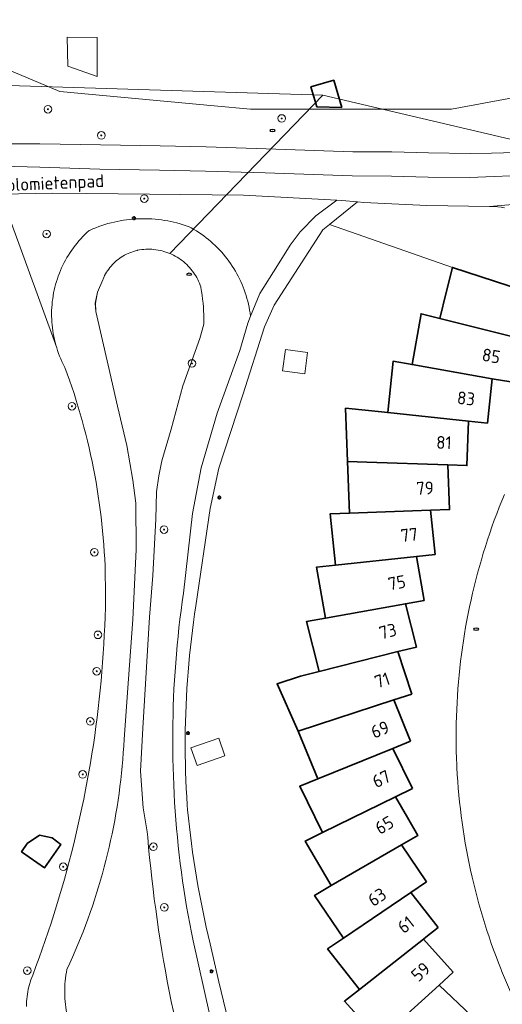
# Model space of a CAD drawing. Header units: metres. Extents: x 152610 to 160096, y 456114 to 462495.
# Tile 522 of 656: x 158246 to 158296, y 460550 to 460654. Entities that reach past the tile are written whole.
import ezdxf
from ezdxf.enums import TextEntityAlignment as Align

# ---------------------------------------------------------------- set-up
doc = ezdxf.new("R2010")
doc.units = ezdxf.units.M
doc.header["$LTSCALE"] = 0.5
doc.layers.get('0').update_dxf_attribs({"linetype": 'CONTINUOUS'})
for name, color, linetype, lineweight in [('B-PV-GK-BESCHOEIING-G', 251, 'GK-BESCHOEIING-SO', 18), ('B-PV-GR-BOOM-S', 251, 'CONTINUOUS', 25), ('B-PV-GW-TALUD_KRUIN-G', 251, 'CONTINUOUS', 18), ('B-PV-IE-MEUBILAIR-S', 251, 'CONTINUOUS', 25), ('B-PV-KW-KUNSTWERK_DUIKER-G', 251, 'CONTINUOUS', 18), ('B-PV-OG-BEBOUWING-GV', 6, 'CONTINUOUS', 35), ('B-PV-OG-BEBOUWING-T18', 1, 'CONTINUOUS', 18), ('B-PV-OG-BEBOUWING_SCHUUR-GV', 251, 'CONTINUOUS', 18), ('B-PV-OG-TERREIN_BEGROEID-GV', 251, 'CONTINUOUS', 18), ('B-PV-OG-TOPOGRAFIE-T18', 1, 'CONTINUOUS', 18), ('B-PV-OG-WATER_SLOOT-GV', 251, 'CONTINUOUS', 18), ('B-PV-VH-GESLOTENVERHARDING_ASFALT-GV', 251, 'CONTINUOUS', 18), ('B-PV-VH-HALFVERHARDING_GRAVEL-GV', 251, 'CONTINUOUS', 18), ('B-PV-VH-OPENVERHARDING_STRAATBAKSTEEN-GV', 251, 'CONTINUOUS', 18)]:
    doc.layers.add(name, color=color, linetype=linetype, lineweight=lineweight)
doc.styles.add('NLCS-ISO', font='NLCS-ISO.ttf')
doc.styles.add('NLCS-ISO-M750-T18', font='NLCS-ISO.ttf', dxfattribs={"height": 1.35})
doc.linetypes.add('GK-BESCHOEIING-SO', pattern='A,18,-3,[1,NLCS.SHX,S=0.6,R=0,X=0,Y=0],-3', length=24)

# ---------------------------------------------------------------- blocks, each defined once
blk = doc.blocks.new('SIE-MEUBILAIR_PAAL_LICHTMAST-SO')
for points in [[(-0.62, 0), (-1, 0)], [(-0.71, 0.71), (-0.44, 0.44)], [(0, 1), (0, 0.62)], [(0.44, 0.44), (0.71, 0.71)], [(1, 0), (0.62, 0)], [(-0.71, -0.71), (-0.44, -0.44)], [(0, -0.62), (0, -1)], [(0.44, -0.44), (0.71, -0.71)]]:
    blk.add_lwpolyline(points)
blk.add_circle((0, 0), 0.5)
blk = doc.blocks.new('SIE-MEUBILAIR_PUT_RIOOLPUT-SO')
blk.add_ellipse((0, 0), major_axis=(1.25, 0), ratio=0.54)
at = {"style": 'NLCS-ISO'}
blk.add_text('ri', height=0.75, dxfattribs=at).set_placement((-0.04, 0.07), align=Align.MIDDLE_CENTER)
blk = doc.blocks.new('SGR-BOOM_GBKN-SO')
at = {"linetype": 'ByBlock', "lineweight": 18}
h = blk.add_hatch(color=0, dxfattribs=at)
h.dxf.hatch_style = 1
edge = h.paths.add_edge_path()
edge.add_arc((0, 0), 0.25, 0, 360)
at = {"color": 0, "linetype": 'ByBlock', "lineweight": 18}
for radius in [2, 0.25]:
    blk.add_circle((0, 0), radius, dxfattribs=at)
at = {"color": 0, "linetype": 'ByBlock', "lineweight": 18, "style": 'NLCS-ISO'}
blk.add_attdef('SOORT', (2.5, 0), '', height=1.5, dxfattribs=at)

msp = doc.modelspace()

# ---------------------------------------------------------------- linework, layer by layer
at = {"layer": 'B-PV-GK-BESCHOEIING-G', "flags": 128}
msp.add_lwpolyline([(158257, 460527.595), (158257.898, 460528.998), (158258.055, 460529.342), (158258.198, 460529.692), (158258.326, 460530.047), (158258.439, 460530.408), (158258.537, 460530.773), (158258.618, 460531.141), (158258.685, 460531.513), (158258.735, 460531.888), (158258.77, 460532.264), (158258.788, 460532.641), (158258.791, 460533.019), (158258.777, 460533.397), (158258.748, 460533.773), (158258.703, 460534.148), (158258.642, 460534.521), (158258.627, 460534.597), (158256.817, 460538.879), (158255.579, 460540.732), (158253.323, 460543.604), (158253.125, 460543.839), (158252.933, 460544.079), (158252.747, 460544.324), (158252.567, 460544.574), (158252.395, 460544.829), (158252.229, 460545.088), (158252.069, 460545.351), (158251.917, 460545.618), (158251.772, 460545.889), (158251.633, 460546.164), (158251.502, 460546.442), (158251.378, 460546.723), (158251.262, 460547.008), (158251.153, 460547.296), (158251.051, 460547.586), (158250.957, 460547.879), (158250.871, 460548.174), (158250.793, 460548.471), (158250.722, 460548.771), (158250.659, 460549.072), (158250.604, 460549.374), (158250.556, 460549.678), (158250.517, 460549.983), (158250.486, 460550.289), (158250.462, 460550.596), (158250.447, 460550.903), (158250.439, 460551.21), (158250.44, 460551.518), (158250.448, 460551.825), (158250.465, 460552.133), (158250.489, 460552.439), (158250.522, 460552.745), (158250.562, 460553.05), (158250.611, 460553.354), (158250.667, 460553.656), (158250.968, 460554.307), (158251.262, 460554.962), (158251.548, 460555.62), (158251.827, 460556.281), (158252.098, 460556.946), (158252.362, 460557.613), (158252.619, 460558.283), (158252.868, 460558.956), (158253.11, 460559.631), (158253.344, 460560.31), (158253.571, 460560.991), (158253.79, 460561.674), (158254.001, 460562.36), (158254.205, 460563.048), (158254.401, 460563.738), (158254.589, 460564.431), (158254.769, 460565.125), (158254.942, 460565.822), (158255.107, 460566.52), (158255.264, 460567.22), (158255.414, 460567.922), (158255.555, 460568.625), (158255.689, 460569.33), (158255.815, 460570.037), (158255.933, 460570.745), (158256.043, 460571.454), (158256.145, 460572.164), (158256.239, 460572.875), (158256.326, 460573.588), (158256.404, 460574.301), (158256.474, 460575.015), (158256.537, 460575.73), (158256.591, 460576.446), (158256.638, 460577.162), (158256.675, 460577.855), (158257.137, 460584.208), (158257.591, 460590.448), (158257.931, 460597.82), (158257.91, 460602.682), (158257.604, 460605.082), (158256.969, 460608.749), (158255.989, 460612.882), (158254.999, 460617.187), (158253.697, 460622.824), (158253.656, 460623.72), (158253.879, 460624.874), (158254.43, 460626.151), (158254.462, 460626.23), (158254.544, 460626.416), (158254.634, 460626.598), (158254.731, 460626.777), (158254.835, 460626.952), (158254.946, 460627.122), (158255.064, 460627.288), (158255.188, 460627.449), (158255.318, 460627.606), (158255.454, 460627.757), (158255.596, 460627.902), (158255.743, 460628.042), (158255.896, 460628.176), (158256.054, 460628.304), (158256.218, 460628.425), (158256.385, 460628.54), (158256.557, 460628.649), (158256.734, 460628.75), (158256.914, 460628.845), (158257.097, 460628.932), (158257.284, 460629.012), (158257.474, 460629.085), (158257.667, 460629.15), (158257.862, 460629.207), (158258.059, 460629.257), (158258.101, 460629.266), (158258.313, 460629.304), (158258.526, 460629.335), (158258.74, 460629.358), (158258.954, 460629.373), (158259.169, 460629.38), (158259.385, 460629.378), (158259.6, 460629.369), (158259.814, 460629.352), (158260.028, 460629.327), (158260.241, 460629.294), (158260.452, 460629.253), (158260.662, 460629.205), (158260.869, 460629.148), (158261.075, 460629.084), (158261.278, 460629.012), (158261.478, 460628.933), (158261.675, 460628.846), (158261.869, 460628.753), (158262.059, 460628.652), (158262.245, 460628.544), (158262.427, 460628.429), (158262.605, 460628.307), (158262.778, 460628.179), (158262.946, 460628.045), (158263.109, 460627.904), (158263.266, 460627.758), (158263.419, 460627.606), (158263.565, 460627.448), (158263.705, 460627.285), (158263.84, 460627.116), (158263.967, 460626.943), (158264.089, 460626.766), (158264.204, 460626.583), (158264.311, 460626.397), (158264.412, 460626.207), (158264.506, 460626.013), (158264.592, 460625.816), (158264.671, 460625.616), (158264.743, 460625.413), (158264.756, 460625.338), (158264.823, 460624.936), (158264.881, 460624.532), (158264.932, 460624.127), (158264.974, 460623.721), (158265.009, 460623.315), (158265.036, 460622.908), (158265.054, 460622.5), (158265.065, 460622.092), (158265.068, 460621.684), (158265.065, 460621.499), (158264.643, 460619.992), (158262.843, 460615.027), (158261.633, 460610.475), (158260.656, 460607.135), (158260.319, 460605.551), (158260.088, 460603.863), (158260.005, 460600.994), (158259.696, 460595.063), (158259.333, 460590.696), (158258.641, 460579.008), (158258.391, 460574.516), (158258.675, 460570.647), (158259.117, 460568.112), (158259.161, 460567.568), (158259.256, 460566.482), (158259.36, 460565.396), (158259.471, 460564.311), (158259.59, 460563.226), (158259.718, 460562.143), (158259.853, 460561.06), (158259.996, 460559.979), (158260.147, 460558.898), (158260.306, 460557.819), (158260.473, 460556.741), (158260.648, 460555.664), (158260.831, 460554.589), (158261.022, 460553.515), (158261.22, 460552.442), (158261.427, 460551.371), (158261.641, 460550.301), (158261.863, 460549.233), (158262.093, 460548.167), (158262.331, 460547.102), (158262.576, 460546.039), (158262.829, 460544.978), (158263.09, 460543.919), (158263.359, 460542.862), (158263.636, 460541.806), (158263.92, 460540.753), (158264.052, 460540.275), (158265.111, 460537.973), (158265.453, 460537.155), (158265.802, 460536.34), (158266.159, 460535.528), (158266.523, 460534.719), (158266.894, 460533.914), (158267.272, 460533.112), (158267.658, 460532.313), (158268.051, 460531.518), (158268.451, 460530.727), (158268.858, 460529.939), (158269.272, 460529.155), (158269.693, 460528.374), (158270.122, 460527.598), (158270.557, 460526.825), (158270.999, 460526.057), (158271.448, 460525.292), (158271.904, 460524.531), (158272.367, 460523.775), (158272.837, 460523.023), (158273.313, 460522.275), (158273.796, 460521.531), (158274.286, 460520.792), (158274.783, 460520.057), (158275.098, 460519.599), (158278.018, 460515.326), (158284.669, 460506.756), (158292.552, 460500), (158297.887, 460495.556), (158297.989, 460495.47), (158298.147, 460495.328), (158298.299, 460495.181), (158298.446, 460495.028), (158298.587, 460494.869), (158298.722, 460494.705), (158298.85, 460494.536), (158298.972, 460494.363), (158299.088, 460494.185), (158299.196, 460494.002), (158299.298, 460493.816), (158299.393, 460493.626), (158299.48, 460493.433), (158299.56, 460493.237), (158299.633, 460493.037), (158299.698, 460492.835), (158299.755, 460492.631), (158299.805, 460492.425), (158299.847, 460492.217), (158299.88, 460492.007), (158299.906, 460491.797), (158299.925, 460491.585), (158299.928, 460491.511), (158299.853, 460490.847), (158299.643, 460490.164), (158299.121, 460489.373), (158298.396, 460488.641), (158296.642, 460487.587), (158294.583, 460486.775), (158292.22, 460486.155), (158290.364, 460486.097), (158226.232, 460489.816), (158222.583, 460490.517), (158222.475, 460490.553), (158222.298, 460490.618), (158222.123, 460490.691), (158221.952, 460490.771), (158221.784, 460490.858), (158221.62, 460490.953), (158221.461, 460491.054), (158221.305, 460491.162), (158221.155, 460491.276), (158221.009, 460491.397), (158220.868, 460491.523), (158220.733, 460491.656), (158220.604, 460491.794), (158220.481, 460491.937), (158220.364, 460492.086), (158220.253, 460492.239), (158220.149, 460492.397), (158220.052, 460492.559), (158219.961, 460492.725), (158219.878, 460492.895), (158219.802, 460493.068), (158219.733, 460493.244), (158219.672, 460493.423), (158219.618, 460493.605), (158219.572, 460493.788), (158219.534, 460493.973), (158219.504, 460494.16), (158219.482, 460494.348), (158219.468, 460494.536), (158219.461, 460494.726), (158219.463, 460494.915), (158219.473, 460495.103), (158219.49, 460495.292), (158219.516, 460495.479), (158219.549, 460495.665), (158219.591, 460495.85), (158219.64, 460496.033), (158219.697, 460496.213), (158219.761, 460496.391), (158219.833, 460496.566), (158219.912, 460496.737), (158219.998, 460496.906), (158220.092, 460497.07), (158220.192, 460497.231), (158220.299, 460497.386), (158220.413, 460497.538), (158220.532, 460497.684), (158220.658, 460497.825), (158220.79, 460497.961), (158220.927, 460498.091), (158221.07, 460498.215), (158221.218, 460498.333), (158221.37, 460498.445), (158221.528, 460498.55), (158221.689, 460498.648), (158221.855, 460498.74), (158222.024, 460498.824), (158223.121, 460499.842), (158229.379, 460503.262), (158234.506, 460506.34), (158234.864, 460506.598), (158235.576, 460507.119), (158236.284, 460507.647), (158236.987, 460508.181), (158237.685, 460508.721), (158238.378, 460509.268), (158239.066, 460509.821), (158239.748, 460510.38), (158240.426, 460510.945), (158241.099, 460511.517), (158241.767, 460512.094), (158242.429, 460512.678), (158243.086, 460513.267), (158243.737, 460513.863), (158244.383, 460514.464), (158245.024, 460515.071), (158245.659, 460515.684), (158245.95, 460515.969), (158256.816, 460527.416)], dxfattribs=at)
at = {"layer": 'B-PV-GW-TALUD_KRUIN-G', "flags": 128}
msp.add_lwpolyline([(158266.846, 460543.674), (158263.924, 460556.653), (158263.744, 460557.554), (158263.572, 460558.457), (158263.407, 460559.361), (158263.251, 460560.266), (158263.102, 460561.173), (158262.961, 460562.081), (158262.828, 460562.99), (158262.703, 460563.901), (158262.586, 460564.812), (158262.477, 460565.724), (158262.376, 460566.638), (158262.283, 460567.552), (158262.198, 460568.467), (158262.121, 460569.382), (158262.052, 460570.298), (158261.99, 460571.215), (158261.937, 460572.133), (158261.892, 460573.05), (158261.854, 460573.968), (158261.825, 460574.887), (158261.804, 460575.805), (158261.79, 460576.724), (158261.785, 460577.643), (158261.788, 460578.562), (158261.799, 460579.481), (158261.817, 460580.399), (158261.844, 460581.318), (158261.878, 460582.236), (158261.921, 460583.154), (158261.972, 460584.071), (158262.03, 460584.988), (158262.097, 460585.905), (158262.172, 460586.82), (158262.254, 460587.735), (158262.345, 460588.65), (158262.443, 460589.563), (158262.55, 460590.476), (158262.664, 460591.388), (158262.786, 460592.298), (158262.917, 460593.208), (158263.875, 460601.597), (158264.788, 460606.405), (158266.442, 460612.15), (158268.835, 460618.718), (158269.662, 460621.62), (158269.954, 460622.324), (158269.949, 460622.369), (158269.908, 460622.679), (158269.859, 460622.988), (158269.803, 460623.296), (158269.738, 460623.602), (158269.666, 460623.906), (158269.586, 460624.208), (158269.498, 460624.508), (158269.403, 460624.806), (158269.299, 460625.101), (158269.189, 460625.394), (158269.071, 460625.683), (158268.946, 460625.97), (158268.813, 460626.253), (158268.673, 460626.532), (158268.526, 460626.808), (158268.372, 460627.081), (158268.211, 460627.349), (158268.043, 460627.613), (158267.869, 460627.872), (158267.688, 460628.127), (158267.501, 460628.377), (158267.307, 460628.623), (158267.107, 460628.863), (158266.901, 460629.098), (158266.689, 460629.328), (158266.471, 460629.552), (158266.247, 460629.771), (158266.018, 460629.984), (158265.784, 460630.191), (158265.544, 460630.392), (158265.3, 460630.587), (158265.05, 460630.775), (158264.796, 460630.957), (158264.537, 460631.132), (158264.274, 460631.301), (158264.006, 460631.463), (158263.735, 460631.618), (158263.51, 460631.739), (158263.195, 460631.85), (158262.878, 460631.953), (158262.558, 460632.048), (158262.236, 460632.136), (158261.912, 460632.216), (158261.587, 460632.288), (158261.259, 460632.352), (158260.931, 460632.409), (158260.6, 460632.457), (158260.269, 460632.498), (158259.937, 460632.531), (158259.604, 460632.556), (158259.271, 460632.573), (158258.938, 460632.581), (158258.604, 460632.582), (158258.271, 460632.575), (158257.937, 460632.56), (158257.604, 460632.536), (158257.272, 460632.505), (158256.941, 460632.466), (158256.611, 460632.419), (158256.282, 460632.364), (158255.954, 460632.301), (158255.628, 460632.231), (158255.304, 460632.152), (158254.981, 460632.066), (158254.661, 460631.972), (158254.343, 460631.87), (158254.028, 460631.761), (158253.715, 460631.644), (158253.406, 460631.52), (158253.099, 460631.389), (158253.006, 460631.347), (158252.779, 460631.139), (158252.558, 460630.926), (158252.343, 460630.707), (158252.133, 460630.482), (158251.929, 460630.252), (158251.731, 460630.016), (158251.539, 460629.776), (158251.354, 460629.531), (158251.175, 460629.281), (158251.003, 460629.026), (158250.837, 460628.767), (158250.678, 460628.504), (158250.526, 460628.236), (158250.381, 460627.965), (158250.244, 460627.69), (158250.113, 460627.412), (158249.99, 460627.13), (158249.874, 460626.846), (158249.765, 460626.558), (158249.664, 460626.268), (158249.571, 460625.975), (158249.485, 460625.679), (158249.407, 460625.382), (158249.337, 460625.083), (158249.274, 460624.782), (158249.22, 460624.479), (158249.173, 460624.175), (158249.134, 460623.87), (158249.103, 460623.564), (158249.08, 460623.258), (158249.065, 460622.951), (158249.058, 460622.643), (158249.06, 460622.336), (158249.069, 460622.029), (158249.086, 460621.722), (158249.111, 460621.415), (158249.144, 460621.109), (158249.185, 460620.805), (158249.234, 460620.501), (158249.29, 460620.199), (158249.355, 460619.898), (158249.427, 460619.6), (158249.507, 460619.303), (158249.595, 460619.008), (158249.691, 460618.716), (158249.794, 460618.426), (158249.904, 460618.139), (158250.022, 460617.855), (158250.148, 460617.575), (158250.28, 460617.297), (158250.42, 460617.023), (158250.467, 460616.935), (158250.703, 460616.291), (158250.949, 460615.595), (158251.188, 460614.896), (158251.42, 460614.195), (158251.643, 460613.491), (158251.859, 460612.786), (158252.068, 460612.077), (158252.269, 460611.367), (158252.462, 460610.654), (158252.647, 460609.939), (158252.825, 460609.223), (158252.995, 460608.504), (158253.157, 460607.784), (158253.311, 460607.062), (158253.457, 460606.338), (158253.596, 460605.613), (158253.726, 460604.886), (158253.849, 460604.158), (158253.964, 460603.429), (158254.071, 460602.698), (158254.17, 460601.967), (158254.261, 460601.234), (158254.344, 460600.501), (158254.419, 460599.766), (158254.486, 460599.031), (158254.546, 460598.295), (158254.597, 460597.558), (158254.64, 460596.821), (158254.676, 460596.084), (158254.703, 460595.346), (158254.724, 460593.535), (158254.708, 460591.724), (158254.707, 460591.696), (158254.679, 460590.731), (158254.643, 460589.766), (158254.599, 460588.802), (158254.546, 460587.838), (158254.486, 460586.875), (158254.418, 460585.912), (158254.342, 460584.949), (158254.258, 460583.988), (158254.166, 460583.027), (158254.065, 460582.067), (158253.957, 460581.108), (158253.841, 460580.149), (158253.718, 460579.192), (158253.586, 460578.236), (158253.446, 460577.281), (158253.298, 460576.327), (158253.143, 460575.374), (158252.979, 460574.423), (158252.808, 460573.473), (158252.629, 460572.524), (158252.442, 460571.577), (158252.247, 460570.632), (158252.044, 460569.688), (158251.834, 460568.746), (158251.615, 460567.806), (158251.389, 460566.867), (158251.155, 460565.931), (158250.914, 460564.996), (158250.664, 460564.063), (158250.407, 460563.133), (158250.142, 460562.205), (158249.87, 460561.279), (158249.59, 460560.355), (158249.302, 460559.434), (158249.006, 460558.515), (158248.703, 460557.598), (158248.393, 460556.684), (158248.075, 460555.773), (158247.749, 460554.864), (158247.416, 460553.958), (158247.075, 460553.055), (158246.979, 460552.813), (158246.89, 460552.569), (158246.809, 460552.321), (158246.773, 460552.197), (158246.736, 460552.072), (158246.67, 460551.82), (158246.612, 460551.567), (158246.562, 460551.311), (158246.52, 460551.055), (158246.485, 460550.797), (158246.459, 460550.538), (158246.44, 460550.278), (158246.43, 460550.019), (158246.428, 460549.758)], dxfattribs=at)
at = {"layer": 'B-PV-KW-KUNSTWERK_DUIKER-G', "flags": 128}
for points in [[(158047.943, 460653.344), (158073.525, 460651.973), (158205.819, 460647.775), (158277.576, 460645.578)], [(158261.494, 460628.926), (158277.576, 460645.578)], [(158277.576, 460645.578), (158328.543, 460633.606)]]:
    msp.add_lwpolyline(points, dxfattribs=at)
at = {"layer": 'B-PV-OG-BEBOUWING-GV', "flags": 128}
for points in [[(158279.546, 460644.263), (158278.704, 460647.142), (158276.304, 460646.441), (158276.912, 460644.363)], [(158303.12, 460623.58), (158291.18, 460627.465), (158290.523, 460624.836), (158289.843, 460622.102), (158298.121, 460620.038), (158300.061, 460619.554), (158300.452, 460621.12), (158301.132, 460623.848), (158303.008, 460623.238)], [(158289.843, 460622.102), (158287.879, 460622.592), (158286.938, 460617.245), (158295.339, 460615.767), (158297.308, 460615.42), (158298.121, 460620.038)], [(158286.938, 460617.245), (158284.943, 460617.595), (158284.38, 460612.199), (158292.864, 460611.312), (158294.852, 460611.105), (158295.339, 460615.767)], [(158280.158, 460607.057), (158282.18, 460606.988), (158290.707, 460606.697), (158292.705, 460606.629), (158292.864, 460611.312), (158284.38, 460612.199), (158282.365, 460612.409), (158279.955, 460612.66)], [(158282.18, 460606.988), (158280.158, 460607.057), (158280.355, 460601.631), (158288.879, 460601.94), (158290.876, 460602.012), (158290.707, 460606.697)], [(158289.376, 460597.279), (158288.879, 460601.94), (158280.355, 460601.631), (158278.33, 460601.558), (158278.905, 460596.162), (158287.388, 460597.066)], [(158288.21, 460592.452), (158287.388, 460597.066), (158278.905, 460596.162), (158276.892, 460595.947), (158277.844, 460590.605), (158286.242, 460592.101)], [(158287.386, 460587.555), (158286.242, 460592.101), (158277.844, 460590.605), (158275.85, 460590.249), (158277.173, 460584.987), (158285.447, 460587.068)], [(158286.905, 460582.613), (158285.447, 460587.068), (158277.173, 460584.987), (158275.211, 460584.493), (158272.748, 460583.687), (158274.974, 460578.708), (158285.006, 460581.992)], [(158286.772, 460577.649), (158285.006, 460581.992), (158274.974, 460578.708), (158277.017, 460573.683), (158284.92, 460576.896)], [(158286.985, 460572.689), (158284.92, 460576.896), (158277.017, 460573.683), (158275.142, 460572.921), (158277.532, 460568.05), (158285.191, 460571.809)], [(158286.446, 460569.648), (158285.191, 460571.809), (158277.532, 460568.05), (158275.715, 460567.159), (158278.442, 460562.466), (158285.817, 460566.751), (158287.545, 460567.755)], [(158249.12, 460567.495), (158247.782, 460567.758), (158246.508, 460566.89), (158245.901, 460566.032), (158248.306, 460564.333), (158250.039, 460566.787)], [(158288.45, 460562.872), (158285.817, 460566.751), (158278.442, 460562.466), (158276.69, 460561.448), (158279.736, 460556.959), (158286.796, 460561.749)], [(158289.693, 460558.064), (158286.796, 460561.749), (158279.736, 460556.959), (158278.062, 460555.823), (158281.413, 460551.558), (158288.122, 460556.829), (158288.399, 460557.046)], [(158291.268, 460553.354), (158288.122, 460556.829), (158281.413, 460551.558), (158279.822, 460550.308), (158283.463, 460546.287), (158289.787, 460552.013)], [(158293.168, 460548.767), (158289.787, 460552.013), (158283.463, 460546.287), (158281.962, 460544.928), (158285.875, 460541.171), (158291.784, 460547.324)]]:
    msp.add_lwpolyline(points, close=True, dxfattribs=at)
at = {"layer": 'B-PV-OG-BEBOUWING_SCHUUR-GV', "flags": 128}
for points in [[(158253.853, 460651.628), (158250.686, 460651.657), (158250.754, 460648.633), (158253.863, 460647.548)], [(158275.961, 460618.509), (158273.631, 460618.833), (158273.322, 460616.61), (158275.651, 460616.286)], [(158267.267, 460576.112), (158266.618, 460577.978), (158263.692, 460576.962), (158264.34, 460575.095)]]:
    msp.add_lwpolyline(points, close=True, dxfattribs=at)
at = {"layer": 'B-PV-OG-TERREIN_BEGROEID-GV', "flags": 128}
for points in [[(158334.151, 460660.886), (158320.858, 460653.071), (158303.348, 460646.381), (158291.08, 460644.118), (158269.976, 460644.086), (158266.142, 460644.47), (158249.913, 460645.964), (158241.662, 460649.437), (158229.906, 460656.823)], [(158243.857, 460640.466), (158247.815, 460640.468), (158254.204, 460640.341), (158260.461, 460640.233), (158265.293, 460640.13), (158271.598, 460639.947), (158280.699, 460639.633), (158284.798, 460639.611), (158288.674, 460639.516), (158293.037, 460639.458), (158295.278, 460639.467), (158297.8, 460639.562)], [(158244.663, 460632.565), (158249.595, 460619.008), (158249.507, 460619.303), (158249.427, 460619.6), (158249.355, 460619.898), (158249.29, 460620.199), (158249.234, 460620.501), (158249.185, 460620.805), (158249.144, 460621.109), (158249.111, 460621.415), (158249.086, 460621.722), (158249.069, 460622.029), (158249.06, 460622.336), (158249.058, 460622.643), (158249.065, 460622.951), (158249.08, 460623.258), (158249.103, 460623.564), (158249.134, 460623.87), (158249.173, 460624.175), (158249.22, 460624.479), (158249.274, 460624.782), (158249.337, 460625.083), (158249.407, 460625.382), (158249.485, 460625.679), (158249.571, 460625.975), (158249.664, 460626.268), (158249.765, 460626.558), (158249.874, 460626.846), (158249.99, 460627.13), (158250.113, 460627.412), (158250.244, 460627.69), (158250.381, 460627.965), (158250.526, 460628.236), (158250.678, 460628.504), (158250.837, 460628.767), (158251.003, 460629.026), (158251.175, 460629.281), (158251.354, 460629.531), (158251.539, 460629.776), (158251.731, 460630.016), (158251.929, 460630.252), (158252.133, 460630.482), (158252.343, 460630.707), (158252.558, 460630.926), (158252.779, 460631.139), (158253.006, 460631.347), (158253.099, 460631.389), (158253.406, 460631.52), (158253.715, 460631.644), (158254.028, 460631.761), (158254.343, 460631.87), (158254.661, 460631.972), (158254.981, 460632.066), (158255.304, 460632.152), (158255.628, 460632.231), (158255.954, 460632.301), (158256.282, 460632.364), (158256.611, 460632.419), (158256.941, 460632.466), (158257.272, 460632.505), (158257.604, 460632.536), (158257.937, 460632.56), (158258.271, 460632.575), (158258.604, 460632.582), (158258.938, 460632.581), (158259.271, 460632.573), (158259.604, 460632.556), (158259.937, 460632.531), (158260.269, 460632.498), (158260.6, 460632.457), (158260.931, 460632.409), (158261.259, 460632.352), (158261.587, 460632.288), (158261.912, 460632.216), (158262.236, 460632.136), (158262.558, 460632.048), (158262.878, 460631.953), (158263.195, 460631.85), (158263.51, 460631.739), (158263.735, 460631.618), (158264.006, 460631.463), (158264.274, 460631.301), (158264.537, 460631.132), (158264.796, 460630.957), (158265.05, 460630.775), (158265.3, 460630.587), (158265.544, 460630.392), (158265.784, 460630.191), (158266.018, 460629.984), (158266.247, 460629.771), (158266.471, 460629.552), (158266.689, 460629.328), (158266.901, 460629.098), (158267.107, 460628.863), (158267.307, 460628.623), (158267.501, 460628.377), (158267.688, 460628.127), (158267.869, 460627.872), (158268.043, 460627.613), (158268.211, 460627.349), (158268.372, 460627.081), (158268.526, 460626.808), (158268.673, 460626.532), (158268.813, 460626.253), (158268.946, 460625.97), (158269.071, 460625.683), (158269.189, 460625.394), (158269.299, 460625.101), (158269.403, 460624.806), (158269.498, 460624.508), (158269.586, 460624.208), (158269.666, 460623.906), (158269.738, 460623.602), (158269.803, 460623.296), (158269.859, 460622.988), (158269.908, 460622.679), (158269.949, 460622.369), (158269.954, 460622.324), (158270.945, 460624.714), (158272.801, 460627.657), (158274.126, 460629.817), (158275.169, 460631.213), (158276.839, 460632.898), (158279.023, 460634.55), (158269.225, 460635.075), (158252.779, 460635.253), (158249.138, 460635.272), (158240.181, 460635.104)], [(158296.65, 460633.735), (158296.294, 460633.783), (158295.937, 460633.823), (158295.578, 460633.856), (158295.219, 460633.88), (158295.077, 460633.887), (158288.472, 460633.965), (158281.876, 460634.307), (158281.202, 460634.368), (158278.252, 460631.969), (158291.18, 460627.465), (158303.12, 460623.58)], [(158266.846, 460543.674), (158263.924, 460556.653), (158263.744, 460557.554), (158263.572, 460558.457), (158263.407, 460559.361), (158263.251, 460560.266), (158263.102, 460561.173), (158262.961, 460562.081), (158262.828, 460562.99), (158262.703, 460563.901), (158262.586, 460564.812), (158262.477, 460565.724), (158262.376, 460566.638), (158262.283, 460567.552), (158262.198, 460568.467), (158262.121, 460569.382), (158262.052, 460570.298), (158261.99, 460571.215), (158261.937, 460572.133), (158261.892, 460573.05), (158261.854, 460573.968), (158261.825, 460574.887), (158261.804, 460575.805), (158261.79, 460576.724), (158261.785, 460577.643), (158261.788, 460578.562), (158261.799, 460579.481), (158261.817, 460580.399), (158261.844, 460581.318), (158261.878, 460582.236), (158261.921, 460583.154), (158261.972, 460584.071), (158262.03, 460584.988), (158262.097, 460585.905), (158262.172, 460586.82), (158262.254, 460587.735), (158262.345, 460588.65), (158262.443, 460589.563), (158262.55, 460590.476), (158262.664, 460591.388), (158262.786, 460592.298), (158262.917, 460593.208), (158263.875, 460601.597), (158264.788, 460606.405), (158266.442, 460612.15), (158268.835, 460618.718), (158269.662, 460621.62), (158269.954, 460622.324), (158269.949, 460622.369), (158269.908, 460622.679), (158269.859, 460622.988), (158269.803, 460623.296), (158269.738, 460623.602), (158269.666, 460623.906), (158269.586, 460624.208), (158269.498, 460624.508), (158269.403, 460624.806), (158269.299, 460625.101), (158269.189, 460625.394), (158269.071, 460625.683), (158268.946, 460625.97), (158268.813, 460626.253), (158268.673, 460626.532), (158268.526, 460626.808), (158268.372, 460627.081), (158268.211, 460627.349), (158268.043, 460627.613), (158267.869, 460627.872), (158267.688, 460628.127), (158267.501, 460628.377), (158267.307, 460628.623), (158267.107, 460628.863), (158266.901, 460629.098), (158266.689, 460629.328), (158266.471, 460629.552), (158266.247, 460629.771), (158266.018, 460629.984), (158265.784, 460630.191), (158265.544, 460630.392), (158265.3, 460630.587), (158265.05, 460630.775), (158264.796, 460630.957), (158264.537, 460631.132), (158264.274, 460631.301), (158264.006, 460631.463), (158263.735, 460631.618), (158263.51, 460631.739), (158263.195, 460631.85), (158262.878, 460631.953), (158262.558, 460632.048), (158262.236, 460632.136), (158261.912, 460632.216), (158261.587, 460632.288), (158261.259, 460632.352), (158260.931, 460632.409), (158260.6, 460632.457), (158260.269, 460632.498), (158259.937, 460632.531), (158259.604, 460632.556), (158259.271, 460632.573), (158258.938, 460632.581), (158258.604, 460632.582), (158258.271, 460632.575), (158257.937, 460632.56), (158257.604, 460632.536), (158257.272, 460632.505), (158256.941, 460632.466), (158256.611, 460632.419), (158256.282, 460632.364), (158255.954, 460632.301), (158255.628, 460632.231), (158255.304, 460632.152), (158254.981, 460632.066), (158254.661, 460631.972), (158254.343, 460631.87), (158254.028, 460631.761), (158253.715, 460631.644), (158253.406, 460631.52), (158253.099, 460631.389), (158253.006, 460631.347), (158252.779, 460631.139), (158252.558, 460630.926), (158252.343, 460630.707), (158252.133, 460630.482), (158251.929, 460630.252), (158251.731, 460630.016), (158251.539, 460629.776), (158251.354, 460629.531), (158251.175, 460629.281), (158251.003, 460629.026), (158250.837, 460628.767), (158250.678, 460628.504), (158250.526, 460628.236), (158250.381, 460627.965), (158250.244, 460627.69), (158250.113, 460627.412), (158249.99, 460627.13), (158249.874, 460626.846), (158249.765, 460626.558), (158249.664, 460626.268), (158249.571, 460625.975), (158249.485, 460625.679), (158249.407, 460625.382), (158249.337, 460625.083), (158249.274, 460624.782), (158249.22, 460624.479), (158249.173, 460624.175), (158249.134, 460623.87), (158249.103, 460623.564), (158249.08, 460623.258), (158249.065, 460622.951), (158249.058, 460622.643), (158249.06, 460622.336), (158249.069, 460622.029), (158249.086, 460621.722), (158249.111, 460621.415), (158249.144, 460621.109), (158249.185, 460620.805), (158249.234, 460620.501), (158249.29, 460620.199), (158249.355, 460619.898), (158249.427, 460619.6), (158249.507, 460619.303), (158249.595, 460619.008), (158249.691, 460618.716), (158249.794, 460618.426), (158249.904, 460618.139), (158250.022, 460617.855), (158250.148, 460617.575), (158250.28, 460617.297), (158250.42, 460617.023), (158250.467, 460616.935), (158250.703, 460616.291), (158250.949, 460615.595), (158251.188, 460614.896), (158251.42, 460614.195), (158251.643, 460613.491), (158251.859, 460612.786), (158252.068, 460612.077), (158252.269, 460611.367), (158252.462, 460610.654), (158252.647, 460609.939), (158252.825, 460609.223), (158252.995, 460608.504), (158253.157, 460607.784), (158253.311, 460607.062), (158253.457, 460606.338), (158253.596, 460605.613), (158253.726, 460604.886), (158253.849, 460604.158), (158253.964, 460603.429), (158254.071, 460602.698), (158254.17, 460601.967), (158254.261, 460601.234), (158254.344, 460600.501), (158254.419, 460599.766), (158254.486, 460599.031), (158254.546, 460598.295), (158254.597, 460597.558), (158254.64, 460596.821), (158254.676, 460596.084), (158254.703, 460595.346), (158254.724, 460593.535), (158254.708, 460591.724), (158254.707, 460591.696), (158254.679, 460590.731), (158254.643, 460589.766), (158254.599, 460588.802), (158254.546, 460587.838), (158254.486, 460586.875), (158254.418, 460585.912), (158254.342, 460584.949), (158254.258, 460583.988), (158254.166, 460583.027), (158254.065, 460582.067), (158253.957, 460581.108), (158253.841, 460580.149), (158253.718, 460579.192), (158253.586, 460578.236), (158253.446, 460577.281), (158253.298, 460576.327), (158253.143, 460575.374), (158252.979, 460574.423), (158252.808, 460573.473), (158252.629, 460572.524), (158252.442, 460571.577), (158252.247, 460570.632), (158252.044, 460569.688), (158251.834, 460568.746), (158251.615, 460567.806), (158251.389, 460566.867), (158251.155, 460565.931), (158250.914, 460564.996), (158250.664, 460564.063), (158250.407, 460563.133), (158250.142, 460562.205), (158249.87, 460561.279), (158249.59, 460560.355), (158249.302, 460559.434), (158249.006, 460558.515), (158248.703, 460557.598), (158248.393, 460556.684), (158248.075, 460555.773), (158247.749, 460554.864), (158247.416, 460553.958), (158247.075, 460553.055), (158246.979, 460552.813), (158246.89, 460552.569), (158246.809, 460552.321), (158246.773, 460552.197), (158246.736, 460552.072), (158246.67, 460551.82), (158246.612, 460551.567), (158246.562, 460551.311), (158246.52, 460551.055), (158246.485, 460550.797), (158246.459, 460550.538), (158246.44, 460550.278), (158246.43, 460550.019), (158246.428, 460549.758)], [(158250.517, 460549.983), (158250.486, 460550.289), (158250.462, 460550.596), (158250.447, 460550.903), (158250.439, 460551.21), (158250.44, 460551.518), (158250.448, 460551.826), (158250.465, 460552.133), (158250.49, 460552.439), (158250.522, 460552.745), (158250.562, 460553.05), (158250.611, 460553.354), (158250.667, 460553.656), (158250.968, 460554.307), (158251.262, 460554.962), (158251.548, 460555.62), (158251.827, 460556.281), (158252.098, 460556.946), (158252.363, 460557.613), (158252.619, 460558.283), (158252.868, 460558.956), (158253.11, 460559.631), (158253.344, 460560.31), (158253.571, 460560.991), (158253.79, 460561.674), (158254.001, 460562.36), (158254.205, 460563.048), (158254.401, 460563.738), (158254.589, 460564.431), (158254.769, 460565.125), (158254.942, 460565.822), (158255.107, 460566.52), (158255.264, 460567.22), (158255.414, 460567.922), (158255.555, 460568.625), (158255.689, 460569.33), (158255.815, 460570.037), (158255.933, 460570.745), (158256.043, 460571.454), (158256.145, 460572.164), (158256.239, 460572.876), (158256.326, 460573.588), (158256.404, 460574.301), (158256.474, 460575.015), (158256.537, 460575.73), (158256.591, 460576.446), (158256.638, 460577.162), (158256.675, 460577.855), (158257.137, 460584.208), (158257.591, 460590.448), (158257.931, 460597.82), (158257.91, 460602.681), (158257.604, 460605.082), (158256.969, 460608.749), (158255.989, 460612.882), (158254.999, 460617.187), (158253.698, 460622.824), (158253.655, 460623.72), (158253.879, 460624.874), (158254.43, 460626.151), (158254.462, 460626.23), (158254.544, 460626.416), (158254.634, 460626.598), (158254.731, 460626.777), (158254.835, 460626.952), (158254.946, 460627.122), (158255.064, 460627.288), (158255.188, 460627.449), (158255.318, 460627.606), (158255.454, 460627.757), (158255.596, 460627.902), (158255.743, 460628.042), (158255.896, 460628.176), (158256.054, 460628.304), (158256.218, 460628.426), (158256.385, 460628.541), (158256.557, 460628.649), (158256.734, 460628.75), (158256.914, 460628.845), (158257.097, 460628.932), (158257.284, 460629.012), (158257.474, 460629.085), (158257.667, 460629.15), (158257.862, 460629.207), (158258.059, 460629.257), (158258.101, 460629.266), (158258.313, 460629.304), (158258.526, 460629.335), (158258.74, 460629.358), (158258.954, 460629.373), (158259.17, 460629.38), (158259.385, 460629.378), (158259.6, 460629.369), (158259.814, 460629.352), (158260.028, 460629.327), (158260.241, 460629.294), (158260.452, 460629.253), (158260.662, 460629.205), (158260.869, 460629.148), (158261.075, 460629.084), (158261.278, 460629.012), (158261.478, 460628.933), (158261.675, 460628.846), (158261.869, 460628.753), (158262.059, 460628.652), (158262.245, 460628.544), (158262.427, 460628.429), (158262.604, 460628.307), (158262.778, 460628.179), (158262.946, 460628.045), (158263.109, 460627.904), (158263.266, 460627.758), (158263.418, 460627.606), (158263.565, 460627.448), (158263.705, 460627.285), (158263.839, 460627.116), (158263.967, 460626.943), (158264.089, 460626.766), (158264.203, 460626.583), (158264.311, 460626.397), (158264.412, 460626.207), (158264.506, 460626.013), (158264.592, 460625.816), (158264.671, 460625.616), (158264.743, 460625.413), (158264.756, 460625.338), (158264.823, 460624.936), (158264.881, 460624.532), (158264.932, 460624.127), (158264.974, 460623.721), (158265.009, 460623.315), (158265.036, 460622.908), (158265.054, 460622.5), (158265.065, 460622.092), (158265.068, 460621.684), (158265.065, 460621.499), (158264.643, 460619.992), (158262.843, 460615.027), (158261.633, 460610.475), (158260.655, 460607.135), (158260.319, 460605.551), (158260.088, 460603.863), (158260.005, 460600.994), (158259.696, 460595.063), (158259.333, 460590.696), (158258.641, 460579.008), (158258.391, 460574.516), (158258.675, 460570.647), (158259.117, 460568.112), (158259.161, 460567.569), (158259.256, 460566.482), (158259.359, 460565.396), (158259.471, 460564.311), (158259.59, 460563.226), (158259.718, 460562.143), (158259.853, 460561.06), (158259.996, 460559.979), (158260.147, 460558.898), (158260.306, 460557.819), (158260.473, 460556.741), (158260.648, 460555.664), (158260.831, 460554.589), (158261.022, 460553.515), (158261.22, 460552.442), (158261.427, 460551.371), (158261.641, 460550.301), (158261.863, 460549.233)]]:
    msp.add_lwpolyline(points, dxfattribs=at)
at = {"layer": 'B-PV-OG-WATER_SLOOT-GV', "flags": 128}
msp.add_lwpolyline([(158261.863, 460549.233), (158261.641, 460550.301), (158261.427, 460551.371), (158261.22, 460552.442), (158261.022, 460553.515), (158260.831, 460554.589), (158260.648, 460555.664), (158260.473, 460556.741), (158260.306, 460557.819), (158260.147, 460558.898), (158259.996, 460559.979), (158259.853, 460561.06), (158259.718, 460562.143), (158259.59, 460563.226), (158259.471, 460564.311), (158259.359, 460565.396), (158259.256, 460566.482), (158259.161, 460567.569), (158259.117, 460568.112), (158258.675, 460570.647), (158258.391, 460574.516), (158258.641, 460579.008), (158259.333, 460590.696), (158259.696, 460595.063), (158260.005, 460600.994), (158260.088, 460603.863), (158260.319, 460605.551), (158260.655, 460607.135), (158261.633, 460610.475), (158262.843, 460615.027), (158264.643, 460619.992), (158265.065, 460621.499), (158265.068, 460621.684), (158265.065, 460622.092), (158265.054, 460622.5), (158265.036, 460622.908), (158265.009, 460623.315), (158264.974, 460623.721), (158264.932, 460624.127), (158264.881, 460624.532), (158264.823, 460624.936), (158264.756, 460625.338), (158264.743, 460625.413), (158264.671, 460625.616), (158264.592, 460625.816), (158264.506, 460626.013), (158264.412, 460626.207), (158264.311, 460626.397), (158264.203, 460626.583), (158264.089, 460626.766), (158263.967, 460626.943), (158263.839, 460627.116), (158263.705, 460627.285), (158263.565, 460627.448), (158263.418, 460627.606), (158263.266, 460627.758), (158263.109, 460627.904), (158262.946, 460628.045), (158262.778, 460628.179), (158262.604, 460628.307), (158262.427, 460628.429), (158262.245, 460628.544), (158262.059, 460628.652), (158261.869, 460628.753), (158261.675, 460628.846), (158261.478, 460628.933), (158261.278, 460629.012), (158261.075, 460629.084), (158260.869, 460629.148), (158260.662, 460629.205), (158260.452, 460629.253), (158260.241, 460629.294), (158260.028, 460629.327), (158259.814, 460629.352), (158259.6, 460629.369), (158259.385, 460629.378), (158259.17, 460629.38), (158258.954, 460629.373), (158258.74, 460629.358), (158258.526, 460629.335), (158258.313, 460629.304), (158258.101, 460629.266), (158258.059, 460629.257), (158257.862, 460629.207), (158257.667, 460629.15), (158257.474, 460629.085), (158257.284, 460629.012), (158257.097, 460628.932), (158256.914, 460628.845), (158256.734, 460628.75), (158256.557, 460628.649), (158256.385, 460628.541), (158256.218, 460628.426), (158256.054, 460628.304), (158255.896, 460628.176), (158255.743, 460628.042), (158255.596, 460627.902), (158255.454, 460627.757), (158255.318, 460627.606), (158255.188, 460627.449), (158255.064, 460627.288), (158254.946, 460627.122), (158254.835, 460626.952), (158254.731, 460626.777), (158254.634, 460626.598), (158254.544, 460626.416), (158254.462, 460626.23), (158254.43, 460626.151), (158253.879, 460624.874), (158253.655, 460623.72), (158253.698, 460622.824), (158254.999, 460617.187), (158255.989, 460612.882), (158256.969, 460608.749), (158257.604, 460605.082), (158257.91, 460602.681), (158257.931, 460597.82), (158257.591, 460590.448), (158257.137, 460584.208), (158256.675, 460577.855), (158256.638, 460577.162), (158256.591, 460576.446), (158256.537, 460575.73), (158256.474, 460575.015), (158256.404, 460574.301), (158256.326, 460573.588), (158256.239, 460572.876), (158256.145, 460572.164), (158256.043, 460571.454), (158255.933, 460570.745), (158255.815, 460570.037), (158255.689, 460569.33), (158255.555, 460568.625), (158255.414, 460567.922), (158255.264, 460567.22), (158255.107, 460566.52), (158254.942, 460565.822), (158254.769, 460565.125), (158254.589, 460564.431), (158254.401, 460563.738), (158254.205, 460563.048), (158254.001, 460562.36), (158253.79, 460561.674), (158253.571, 460560.991), (158253.344, 460560.31), (158253.11, 460559.631), (158252.868, 460558.956), (158252.619, 460558.283), (158252.363, 460557.613), (158252.098, 460556.946), (158251.827, 460556.281), (158251.548, 460555.62), (158251.262, 460554.962), (158250.968, 460554.307), (158250.667, 460553.656), (158250.611, 460553.354), (158250.562, 460553.05), (158250.522, 460552.745), (158250.49, 460552.439), (158250.465, 460552.133), (158250.448, 460551.826), (158250.44, 460551.518), (158250.439, 460551.21), (158250.447, 460550.903), (158250.462, 460550.596), (158250.486, 460550.289), (158250.517, 460549.983)], dxfattribs=at)
at = {"layer": 'B-PV-VH-GESLOTENVERHARDING_ASFALT-GV', "flags": 128}
for points in [[(158297.8, 460639.562), (158295.278, 460639.467), (158293.037, 460639.458), (158288.674, 460639.516), (158284.798, 460639.611), (158280.699, 460639.633), (158271.598, 460639.947), (158265.293, 460640.13), (158260.461, 460640.233), (158254.204, 460640.341), (158247.815, 460640.468), (158243.857, 460640.466)], [(158243.829, 460638.096), (158247.811, 460638.004), (158254.138, 460637.789), (158260.412, 460637.681), (158265.229, 460637.578), (158271.517, 460637.395), (158280.648, 460637.081), (158284.76, 460637.058), (158288.626, 460636.963), (158292.965, 460636.933), (158295.573, 460637.032), (158297.278, 460637.085)], [(158297.278, 460637.085), (158295.573, 460637.032), (158292.965, 460636.933), (158288.626, 460636.963), (158284.76, 460637.058), (158280.648, 460637.081), (158271.517, 460637.395), (158265.229, 460637.578), (158260.412, 460637.681), (158254.138, 460637.789), (158247.811, 460638.004), (158243.829, 460638.096)], [(158240.181, 460635.104), (158249.138, 460635.272), (158252.779, 460635.253), (158269.225, 460635.075), (158279.023, 460634.55), (158279.553, 460634.516), (158281.202, 460634.368), (158281.876, 460634.307), (158288.472, 460633.965), (158295.077, 460633.887), (158298.706, 460634.188)], [(158298.706, 460634.188), (158295.077, 460633.887), (158295.219, 460633.88), (158295.578, 460633.856), (158295.937, 460633.823), (158296.294, 460633.783), (158296.65, 460633.735)]]:
    msp.add_lwpolyline(points, dxfattribs=at)
at = {"layer": 'B-PV-VH-HALFVERHARDING_GRAVEL-GV', "flags": 128}
msp.add_lwpolyline([(158268.365, 460545.243), (158266.619, 460552.347), (158265.724, 460556.352), (158265.517, 460557.221), (158265.317, 460558.092), (158265.125, 460558.964), (158264.941, 460559.838), (158264.765, 460560.714), (158264.597, 460561.592), (158264.437, 460562.47), (158264.284, 460563.351), (158264.14, 460564.232), (158264.003, 460565.115), (158263.874, 460565.999), (158263.753, 460566.885), (158263.64, 460567.771), (158263.535, 460568.658), (158263.438, 460569.546), (158263.349, 460570.435), (158263.314, 460570.932), (158263.26, 460571.806), (158263.213, 460572.68), (158263.175, 460573.555), (158263.144, 460574.43), (158263.122, 460575.305), (158263.107, 460576.181), (158263.101, 460577.056), (158263.102, 460577.932), (158263.112, 460578.808), (158263.129, 460579.683), (158263.155, 460580.558), (158263.188, 460581.433), (158263.229, 460582.308), (158263.279, 460583.182), (158263.336, 460584.055), (158263.402, 460584.929), (158263.475, 460585.801), (158263.556, 460586.673), (158263.646, 460587.544), (158263.743, 460588.414), (158263.848, 460589.283), (158263.961, 460590.151), (158264.082, 460591.019), (158264.212, 460591.885), (158265.722, 460602.12), (158266.638, 460606.356), (158269.16, 460614.068), (158271.436, 460621.227), (158272.458, 460623.504), (158277.57, 460631.414), (158278.252, 460631.969), (158281.202, 460634.368), (158279.553, 460634.516), (158279.023, 460634.55), (158276.839, 460632.898), (158275.169, 460631.213), (158274.126, 460629.817), (158272.801, 460627.657), (158270.945, 460624.714), (158269.954, 460622.324), (158269.662, 460621.62), (158268.835, 460618.718), (158266.442, 460612.15), (158264.788, 460606.405), (158263.875, 460601.597), (158262.917, 460593.208), (158262.786, 460592.298), (158262.664, 460591.388), (158262.55, 460590.476), (158262.443, 460589.563), (158262.345, 460588.65), (158262.254, 460587.735), (158262.172, 460586.82), (158262.097, 460585.905), (158262.03, 460584.988), (158261.972, 460584.071), (158261.921, 460583.154), (158261.878, 460582.236), (158261.844, 460581.318), (158261.817, 460580.399), (158261.799, 460579.481), (158261.788, 460578.562), (158261.785, 460577.643), (158261.79, 460576.724), (158261.804, 460575.805), (158261.825, 460574.887), (158261.854, 460573.968), (158261.892, 460573.05), (158261.937, 460572.133), (158261.99, 460571.215), (158262.052, 460570.298), (158262.121, 460569.382), (158262.198, 460568.467), (158262.283, 460567.552), (158262.376, 460566.638), (158262.477, 460565.724), (158262.586, 460564.812), (158262.703, 460563.901), (158262.828, 460562.99), (158262.961, 460562.081), (158263.102, 460561.173), (158263.251, 460560.266), (158263.407, 460559.361), (158263.572, 460558.457), (158263.744, 460557.554), (158263.924, 460556.653), (158266.846, 460543.674)], dxfattribs=at)
at = {"layer": 'B-PV-VH-OPENVERHARDING_STRAATBAKSTEEN-GV', "flags": 128}
msp.add_lwpolyline([(158296.632, 460603.597), (158296.356, 460602.923), (158296.088, 460602.247), (158295.828, 460601.567), (158295.574, 460600.885), (158295.329, 460600.2), (158295.091, 460599.512), (158294.86, 460598.822), (158294.637, 460598.13), (158294.422, 460597.434), (158294.214, 460596.737), (158294.014, 460596.037), (158293.822, 460595.336), (158293.637, 460594.632), (158293.461, 460593.926), (158293.292, 460593.218), (158293.13, 460592.508), (158292.977, 460591.797), (158292.831, 460591.084), (158292.694, 460590.37), (158292.564, 460589.654), (158292.442, 460588.936), (158292.328, 460588.218), (158292.222, 460587.498), (158292.123, 460586.777), (158292.033, 460586.055), (158291.951, 460585.332), (158291.876, 460584.608), (158291.81, 460583.883), (158291.751, 460583.158), (158291.701, 460582.432), (158291.658, 460581.706), (158291.623, 460580.979), (158291.597, 460580.252), (158291.578, 460579.524), (158291.568, 460578.797), (158291.565, 460578.069), (158291.571, 460577.341), (158291.584, 460576.614), (158291.605, 460575.887), (158291.635, 460575.159), (158291.648, 460574.886), (158291.688, 460574.16), (158291.737, 460573.434), (158291.793, 460572.709), (158291.857, 460571.984), (158291.929, 460571.261), (158292.009, 460570.538), (158292.098, 460569.816), (158292.194, 460569.095), (158292.297, 460568.375), (158292.409, 460567.656), (158292.529, 460566.939), (158292.657, 460566.223), (158292.792, 460565.508), (158292.936, 460564.795), (158293.087, 460564.084), (158293.246, 460563.374), (158293.413, 460562.666), (158293.587, 460561.96), (158293.77, 460561.256), (158293.96, 460560.554), (158294.158, 460559.854), (158294.363, 460559.156), (158294.576, 460558.46), (158294.797, 460557.767), (158295.025, 460557.077), (158295.261, 460556.389), (158295.505, 460555.703), (158295.756, 460555.021), (158296.014, 460554.341), (158296.28, 460553.664), (158296.343, 460553.508), (158297.277, 460551.3)], dxfattribs=at)

# ---------------------------------------------------------------- block references
at = {"layer": 'B-PV-GR-BOOM-S', "xscale": 0.2, "yscale": 0.2, "zscale": 0.2}
for p in [(158248.675, 460644.095), (158273.246, 460643.124), (158254.284, 460641.343), (158258.801, 460634.698), (158248.535, 460630.993), (158263.804, 460617.366), (158251.2, 460612.863), (158260.878, 460599.901), (158253.557, 460597.515), (158253.931, 460588.837), (158253.804, 460585.009), (158253.127, 460579.736), (158252.326, 460574.157), (158259.755, 460566.562), (158250.284, 460564.459), (158260.902, 460560.185), (158246.504, 460553.536)]:
    msp.add_blockref('SGR-BOOM_GBKN-SO', p, dxfattribs=at)
at = {"layer": 'B-PV-IE-MEUBILAIR-S', "xscale": 0.2, "yscale": 0.2, "zscale": 0.2}
for name, p in [('SIE-MEUBILAIR_PUT_RIOOLPUT-SO', (158272.283, 460641.858)), ('SIE-MEUBILAIR_PAAL_LICHTMAST-SO', (158257.703, 460632.646)), ('SIE-MEUBILAIR_PUT_RIOOLPUT-SO', (158263.525, 460626.747)), ('SIE-MEUBILAIR_PAAL_LICHTMAST-SO', (158266.683, 460603.276)), ('SIE-MEUBILAIR_PUT_RIOOLPUT-SO', (158293.68, 460589.44)), ('SIE-MEUBILAIR_PAAL_LICHTMAST-SO', (158263.385, 460578.512)), ('SIE-MEUBILAIR_PAAL_LICHTMAST-SO', (158265.873, 460553.466))]:
    msp.add_blockref(name, p, dxfattribs=at)

# ---------------------------------------------------------------- texts
at = {"layer": 'B-PV-OG-BEBOUWING-T18', "style": 'NLCS-ISO-M750-T18'}
for s, rotation, p in [('85', 350, (158295.252, 460618.162)), ('83', 354, (158292.609, 460613.695)), ('81', 358.1, (158290.286, 460609.056)), ('79', 2.1, (158288.293, 460604.264)), ('77', 6.1, (158286.642, 460599.344)), ('75', 10.1, (158285.338, 460594.321)), ('73', 14.2, (158284.39, 460589.218)), ('71', 18.1, (158283.8, 460584.063)), ('69', 22.1, (158283.573, 460578.879)), ('67', 26.1, (158283.708, 460573.691)), ('65', 30.1, (158284.027, 460568.834)), ('63', 34.1, (158283.257, 460561.27)), ('61', 38.2, (158286.279, 460558.362)), ('59', 42.2, (158287.842, 460553.414))]:
    msp.add_text(s, height=1.35, rotation=rotation, dxfattribs=at).set_placement(p, align=Align.MIDDLE)
at = {"layer": 'B-PV-OG-TOPOGRAFIE-T18', "style": 'NLCS-ISO-M750-T18'}
msp.add_text('Dolomietenpad', height=1.35, rotation=2.6, dxfattribs=at).set_placement((158248.904, 460636.143), align=Align.MIDDLE)

doc.saveas('drawing.dxf')
